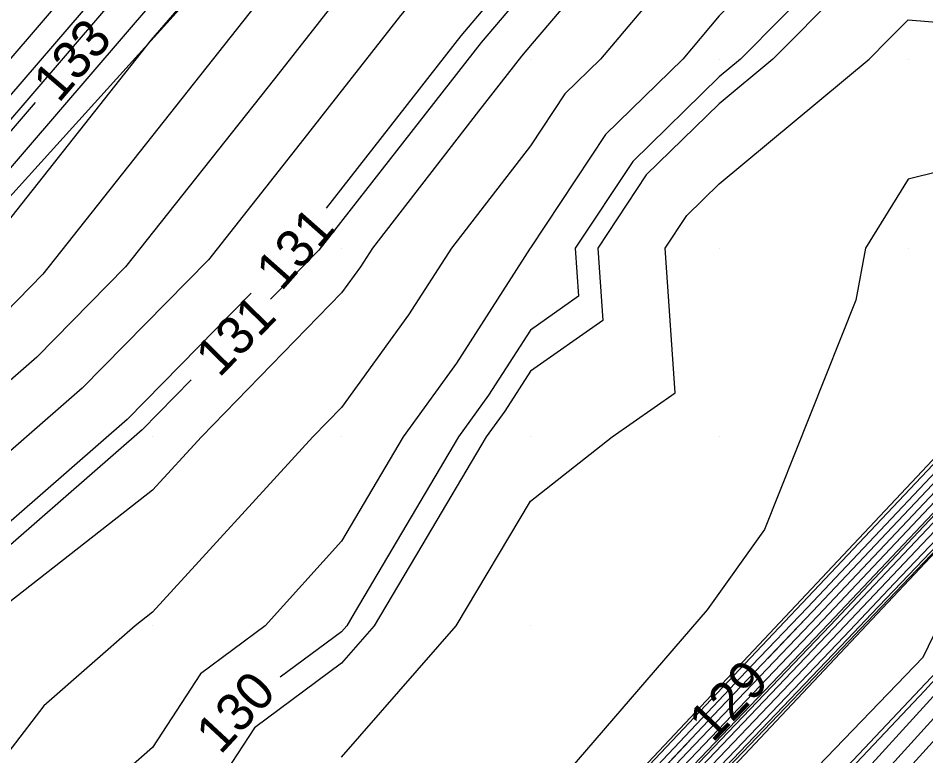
# Model space of a CAD drawing. Extents: x 2354170 to 2357230, y 866100 to 868290.
# Drawn here: x 2355572.86 to 2355620.91, y 866503.12 to 866542.18 of the extents above; entities that cross this region are included whole.
import ezdxf

# ---------------------------------------------------------------- set-up
doc = ezdxf.new("R2010")
doc.units = 0
for name, color, linetype in [('Default', 7, 'Continuous'), ('DTM Contours Major', 7, 'Continuous'), ('DTM Contours Major Text', 7, 'Continuous'), ('DTM Contours Minor', 7, 'Continuous'), ('DTM Contours Minor Text', 7, 'Continuous'), ('Exist DTM Breakline', 7, 'Continuous'), ('Exist DTM QL2 LIDAR Elevation Point', 7, 'Continuous'), ('Exist DTM Ridgeline', 7, 'Continuous'), ('PH Exist DTM Breakline', 7, 'Continuous')]:
    doc.layers.add(name, color=color, linetype=linetype)

msp = doc.modelspace()

# ---------------------------------------------------------------- linework, layer by layer
at = {"layer": 'Default'}
for points in [[(2355653.774, 866605.797), (2355646.466, 866601.884), (2355645.974, 866601.198), (2355641.562, 866592.179), (2355638.556, 866583.698), (2355636.696, 866580.564), (2355627.842, 866573.77), (2355620.928, 866568.232), (2355613.695, 866561.326), (2355607.556, 866554.499), (2355600.697, 866546.443), (2355596.301, 866541.245), (2355589.161, 866532.11)], [(2355701.428, 866592.842), (2355679.882, 866572.944), (2355679.467, 866572.558), (2355659.425, 866554.052), (2355657.639, 866552.343), (2355657.559, 866552.257), (2355657.273, 866551.951), (2355657.064, 866551.819), (2355638.45, 866532.362), (2355637.313, 866531.158), (2355619.239, 866512.251), (2355616.587, 866509.442), (2355599.704, 866491.766), (2355595.878, 866487.712), (2355595.789, 866487.598), (2355595.681, 866487.462), (2355580.019, 866467.366), (2355577.214, 866463.857), (2355560.757, 866442.714), (2355558.776, 866440.234), (2355541.456, 866417.953), (2355540.367, 866416.59), (2355522.108, 866393.067)], [(2355700.695, 866592.693), (2355682.208, 866575.619), (2355678.789, 866572.435), (2355659.554, 866554.675), (2355656.857, 866552.165), (2355639.98, 866534.523), (2355637.02, 866531.389), (2355621.036, 866514.667), (2355616.309, 866509.661), (2355601.419, 866494.072), (2355595.613, 866487.92), (2355595.536, 866487.82), (2355595.371, 866487.614), (2355581.597, 866469.94), (2355576.873, 866464.031), (2355562.38, 866445.411), (2355558.4, 866440.43), (2355543.127, 866420.783), (2355539.954, 866416.812), (2355523.833, 866396.042)], [(2355696.162, 866591.67), (2355674.718, 866571.701), (2355672.154, 866569.333), (2355653.057, 866551.564), (2355649.162, 866547.493), (2355635.264, 866532.775), (2355631.815, 866529.166), (2355614.642, 866510.975), (2355611.709, 866507.904), (2355594.027, 866489.17), (2355594.013, 866489.153), (2355593.51, 866488.524), (2355591.064, 866485.385), (2355574.823, 866465.069), (2355572.116, 866461.591), (2355556.144, 866441.608), (2355553.155, 866437.762), (2355537.476, 866418.139), (2355534.179, 866413.892), (2355518.819, 866394.663)], [(2355691.51, 866586.32), (2355676.075, 866571.946), (2355667.954, 866564.447), (2355654.324, 866551.765), (2355646.102, 866543.17), (2355635.85, 866532.313), (2355628.222, 866524.333), (2355615.198, 866510.537), (2355608.279, 866503.293), (2355594.556, 866488.754), (2355594.521, 866488.709), (2355594.131, 866488.221), (2355587.908, 866480.237), (2355575.506, 866464.723), (2355568.871, 866456.198), (2355556.896, 866441.215), (2355549.812, 866432.102), (2355538.302, 866417.697), (2355530.73, 866407.942)], [(2355616.738, 866583.789), (2355605.646, 866573.124), (2355595.36, 866563.573), (2355585.924, 866553.781), (2355583.147, 866551.24), (2355576.004, 866544.191), (2355568.29, 866535.201), (2355559.063, 866526.532), (2355551.867, 866519.182), (2355540.418, 866507.02), (2355535.858, 866501.606), (2355524.494, 866488.197)], [(2355617.944, 866583.618), (2355605.032, 866571.203), (2355596.833, 866563.589), (2355585.429, 866551.756), (2355583.326, 866549.831), (2355577.916, 866544.492), (2355568.274, 866533.256), (2355561.577, 866526.965), (2355551.305, 866516.472), (2355542.135, 866506.731), (2355534.501, 866497.668), (2355525.536, 866487.089)], [(2355689.185, 866583.644), (2355676.754, 866572.068), (2355665.854, 866562.004), (2355654.957, 866551.865), (2355644.571, 866541.008), (2355636.142, 866532.082), (2355626.425, 866521.917), (2355615.476, 866510.318), (2355606.564, 866500.988), (2355594.82, 866488.545), (2355594.774, 866488.487), (2355594.441, 866488.069), (2355586.331, 866477.662), (2355575.848, 866464.55), (2355567.248, 866453.501), (2355557.272, 866441.019), (2355548.141, 866429.272), (2355538.715, 866417.476), (2355529.006, 866404.967)], [(2355620.358, 866583.278), (2355603.803, 866567.361), (2355599.778, 866563.623), (2355584.438, 866547.705), (2355583.683, 866547.013), (2355581.739, 866545.095), (2355568.241, 866529.366), (2355566.606, 866527.83), (2355550.18, 866511.052), (2355545.568, 866506.153), (2355531.787, 866489.793), (2355527.618, 866484.872)], [(2355621.564, 866583.107), (2355603.189, 866565.439), (2355601.251, 866563.64), (2355583.943, 866545.679), (2355583.861, 866545.604), (2355583.651, 866545.397), (2355579.887, 866541.011), (2355569.781, 866528.244), (2355569.076, 866527.526), (2355568.348, 866526.891), (2355563.303, 866522.32), (2355549.618, 866508.342), (2355547.285, 866505.863), (2355530.431, 866485.855)], [(2355655.586, 866580.455), (2355657.729, 866572.256), (2355649.979, 866571.904), (2355648.227, 866570.006), (2355649.979, 866566.968), (2355656.47, 866566.496), (2355656.639, 866562.291), (2355672.14, 866569.809), (2355652.424, 866551.464), (2355650.693, 866549.655), (2355634.972, 866533.006), (2355633.612, 866531.583), (2355614.364, 866511.195), (2355613.424, 866510.21), (2355593.763, 866489.379), (2355593.759, 866489.375), (2355593.2, 866488.676), (2355592.642, 866487.959), (2355574.481, 866465.242), (2355573.739, 866464.288), (2355555.768, 866441.804)], [(2355645.455, 866580.006), (2355639.979, 866574.013), (2355634.57, 866570.006), (2355632.652, 866567.332), (2355629.979, 866566.646), (2355621.508, 866560.005), (2355620.713, 866559.271), (2355619.979, 866558.501), (2355612.508, 866550.005), (2355611.243, 866548.741), (2355609.978, 866547.462), (2355603.685, 866540.005), (2355601.809, 866538.175), (2355599.978, 866535.41), (2355595.793, 866530.005), (2355593.522, 866526.461), (2355589.978, 866521.558), (2355588.467, 866520.005), (2355579.978, 866510.724), (2355579.056, 866510.005), (2355574.213, 866505.77), (2355569.978, 866500.258)], [(2355639.979, 866578.723), (2355635.028, 866575.055), (2355629.514, 866570.824), (2355620.383, 866563.51), (2355617.302, 866560.568), (2355609.163, 866551.517), (2355600.071, 866540.838), (2355599.502, 866540.166), (2355597.226, 866537.253), (2355591.614, 866530.005), (2355590.975, 866529.008), (2355589.978, 866527.628), (2355582.558, 866520.005), (2355579.978, 866517.184), (2355570.769, 866510.005), (2355570.347, 866509.636), (2355569.978, 866509.156), (2355565.023, 866500.005)], [(2355521.082, 866382.067), (2355536.553, 866401.973), (2355539.806, 866406.05), (2355555, 866425.595), (2355558.566, 866430.057), (2355573.456, 866449.208), (2355577.367, 866454.094), (2355591.922, 866472.809), (2355594.431, 866475.939), (2355602.074, 866485.765), (2355617.884, 866502.498), (2355622.567, 866507.66), (2355638.824, 866524.87), (2355643.079, 866529.542), (2355659.686, 866547.128), (2355663.603, 866551.414), (2355668.54, 866556.643), (2355669.806, 866558.027), (2355688.419, 866574.607), (2355692.139, 866577.997)], [(2355525.32, 866386.528), (2355536.794, 866401.291), (2355544.288, 866410.683), (2355555.298, 866424.846), (2355563.315, 866434.88), (2355573.817, 866448.385), (2355582.411, 866459.125), (2355592.351, 866471.905), (2355597.749, 866478.639), (2355602.853, 866485.2), (2355613.411, 866496.374), (2355623.222, 866507.192), (2355634.852, 866519.504), (2355643.637, 866529.149), (2355656.11, 866542.357), (2355664.083, 866551.081), (2355667.928, 866555.153), (2355670.495, 866557.96), (2355685.147, 866571.012), (2355692.762, 866577.952)], [(2355684.533, 866578.294), (2355678.11, 866572.313), (2355661.654, 866557.118), (2355656.224, 866552.065), (2355641.51, 866536.685), (2355636.728, 866531.62), (2355622.832, 866517.084), (2355616.031, 866509.88), (2355603.134, 866496.377), (2355595.349, 866488.129), (2355595.282, 866488.042), (2355595.061, 866487.766), (2355583.175, 866472.514), (2355576.531, 866464.204), (2355564.003, 866448.107), (2355558.024, 866440.627), (2355544.798, 866423.612), (2355539.541, 866417.033), (2355525.557, 866399.017)], [(2355529.558, 866390.989), (2355537.035, 866400.609), (2355548.77, 866415.316), (2355555.596, 866424.097), (2355568.065, 866439.702), (2355574.177, 866447.562), (2355587.456, 866464.156), (2355592.779, 866471.001), (2355601.067, 866481.339), (2355603.632, 866484.636), (2355608.937, 866490.251), (2355623.878, 866506.723), (2355630.881, 866514.137), (2355644.195, 866528.755), (2355652.534, 866537.586), (2355664.562, 866550.748), (2355667.316, 866553.664), (2355671.183, 866557.893), (2355681.875, 866567.417), (2355693.385, 866577.907)], [(2355622.018, 866577.675), (2355606.482, 866562.843), (2355604.341, 866560.461), (2355601.948, 866557.651), (2355589.898, 866543.405), (2355586.435, 866538.974), (2355578.546, 866529.008), (2355573.854, 866524.23), (2355569.013, 866520.005), (2355554.309, 866506.684), (2355552.687, 866503.714), (2355549.374, 866500.057), (2355537.948, 866485.872), (2355535.185, 866482.122), (2355532.806, 866478.803), (2355529.6, 866475.792)], [(2355647.42, 866577.447), (2355640.551, 866570.006), (2355641.331, 866568.654), (2355639.979, 866568.685), (2355636.354, 866563.63), (2355629.979, 866561.995), (2355627.441, 866560.005), (2355623.559, 866556.425), (2355619.979, 866552.664), (2355617.64, 866550.005), (2355613.807, 866546.177), (2355609.978, 866542.302), (2355608.04, 866540.005), (2355603.959, 866536.025), (2355599.978, 866530.012), (2355599.973, 866530.005), (2355596.069, 866523.914), (2355593.244, 866520.005), (2355589.978, 866514.484), (2355585.933, 866510.005), (2355582.517, 866507.465), (2355579.978, 866503.565), (2355578.079, 866501.904)], [(2355626.17, 866576.716), (2355621.473, 866572.953), (2355610.089, 866562.085), (2355605.948, 866557.48), (2355601.323, 866552.047), (2355593.099, 866542.325), (2355587.793, 866535.535), (2355582.929, 866529.39), (2355576.243, 866522.582), (2355569.345, 866516.562), (2355559.704, 866507.827), (2355556.42, 866501.814), (2355549.713, 866494.412), (2355544.703, 866488.193), (2355539.749, 866481.469), (2355535.483, 866475.518), (2355529.735, 866470.121)], [(2355606.776, 866567.324), (2355602.876, 866563.601), (2355602.733, 866563.443), (2355602.574, 866563.256), (2355586.696, 866544.485), (2355585.076, 866542.412), (2355574.164, 866528.626), (2355571.465, 866525.878), (2355568.681, 866523.448), (2355549.373, 866505.956), (2355549.056, 866505.632), (2355549.002, 866505.574), (2355547.408, 866503.682), (2355539.413, 866493.757)], [(2355652.449, 866550.367), (2355647.632, 866545.331), (2355635.557, 866532.544), (2355630.019, 866526.75), (2355614.92, 866510.756), (2355609.994, 866505.599), (2355594.291, 866488.962), (2355594.267, 866488.931), (2355593.82, 866488.372), (2355589.486, 866482.811), (2355584.729, 866476.86)], [(2355622.676, 866546.995), (2355619.979, 866547.214), (2355616.372, 866543.612), (2355612.807, 866540.005), (2355609.978, 866537.649), (2355606.109, 866533.874), (2355603.547, 866530.005), (2355603.807, 866526.176), (2355599.978, 866523.493), (2355598.616, 866521.367), (2355597.632, 866520.005), (2355594.235, 866514.261), (2355591.703, 866510.005), (2355589.978, 866508.03), (2355585.375, 866504.608), (2355582.378, 866500.005), (2355579.978, 866497.214), (2355575.978, 866494.004), (2355573.717, 866490.005), (2355579.978, 866486.127), (2355589.782, 866486.512), (2355586.909, 866482.89)], [(2355589.978, 866503.049), (2355596.056, 866510.005), (2355599.978, 866516.6), (2355604.306, 866520.005), (2355607.641, 866522.343), (2355607.121, 866530.005), (2355608.259, 866531.724), (2355609.978, 866533.401), (2355617.907, 866540.005), (2355618.937, 866541.047), (2355619.979, 866542.088), (2355628.597, 866541.387)], [(2355573.754, 866537.717), (2355568.257, 866531.311), (2355564.091, 866527.397), (2355550.743, 866513.762), (2355543.852, 866506.442), (2355533.144, 866493.73), (2355526.577, 866485.981), (2355522.579, 866482.007), (2355512.437, 866469.044), (2355509.697, 866466.063), (2355507.46, 866463.01)], [(2355624.828, 866534.855), (2355619.979, 866533.652), (2355617.72, 866530.005), (2355617.212, 866527.238), (2355612.376, 866515.098), (2355609.332, 866510.853), (2355595.231, 866494.491)], [(2355585.196, 866527.618), (2355578.632, 866520.933), (2355569.677, 866513.119), (2355565.098, 866508.971), (2355560.472, 866500.499), (2355560.204, 866500.005), (2355560.122, 866499.861), (2355559.978, 866499.692), (2355551.287, 866490.005), (2355550.673, 866489.31), (2355549.978, 866488.504), (2355544.313, 866480.815), (2355538.161, 866472.233), (2355529.871, 866464.449), (2355527.314, 866460.649), (2355520.84, 866451.883)], [(2355628.772, 866523.834), (2355624.629, 866519.5), (2355615.753, 866510.099), (2355604.849, 866498.682), (2355595.085, 866488.337), (2355595.028, 866488.264), (2355594.751, 866487.917), (2355584.753, 866475.088), (2355576.189, 866464.377), (2355565.625, 866450.804), (2355563.535, 866448.189)], [(2355600.843, 866486.378), (2355605.885, 866492.889), (2355620.772, 866508.344), (2355625.68, 866518.452), (2355617.442, 866509.834), (2355616.865, 866509.222), (2355597.99, 866489.461), (2355596.142, 866487.503), (2355596.043, 866487.376), (2355595.991, 866487.311), (2355586.129, 866474.657)]]:
    msp.add_lwpolyline(points, dxfattribs=at)
at = {"layer": 'DTM Contours Major'}
msp.add_lwpolyline([(2355641.934, 866543.51), (2355636.144, 866537.574), (2355634.494, 866544.521), (2355634.506, 866550.005), (2355629.979, 866558.698), (2355625.457, 866554.527), (2355621.152, 866550.005), (2355621.156, 866548.828), (2355619.979, 866548.923), (2355615.517, 866544.467), (2355611.108, 866540.005), (2355609.978, 866539.065), (2355605.392, 866534.591), (2355602.356, 866530.005), (2355602.529, 866527.454), (2355599.978, 866525.666), (2355597.767, 866522.216), (2355596.169, 866520.005), (2355590.655, 866510.681), (2355590.252, 866510.005), (2355589.978, 866509.691), (2355586.736, 866507.281)], dxfattribs=at)
at = {"layer": 'DTM Contours Minor'}
for points in [[(2355703.92, 866656.087), (2355703.747, 866655.958), (2355698.954, 866652.668), (2355686.976, 866643.787), (2355681.558, 866639.609), (2355673.78, 866633.14), (2355665.156, 866625.129), (2355659.893, 866621.296), (2355656.485, 866617.342), (2355646.821, 866610.36), (2355639.962, 866604.294), (2355633.726, 866598.5), (2355631.52, 866596.501), (2355623.386, 866588.023), (2355618.749, 866583.505), (2355604.622, 866569.922), (2355597.814, 866563.6), (2355585.099, 866550.405), (2355583.445, 866548.892), (2355579.19, 866544.693), (2355568.263, 866531.96), (2355563.253, 866527.253), (2355557.151, 866521.019)], [(2355737.55, 866640.737), (2355736.703, 866640.046), (2355732.57, 866637.449), (2355722.285, 866627.74), (2355720.693, 866625.879), (2355711.658, 866617.708), (2355719.947, 866616.525), (2355722.696, 866615.87), (2355718.577, 866612.026), (2355718.005, 866611.497), (2355697.033, 866591.947), (2355693.836, 866588.995), (2355675.397, 866571.823), (2355670.054, 866566.89), (2355653.69, 866551.664), (2355647.632, 866545.331), (2355635.557, 866532.544), (2355630.019, 866526.75), (2355614.92, 866510.756), (2355612.548, 866508.273)], [(2355584.178, 866463.823), (2355591.636, 866473.411), (2355592.219, 866474.139), (2355601.555, 866486.141), (2355620.867, 866506.58), (2355622.131, 866507.973), (2355641.471, 866528.448), (2355642.706, 866529.804), (2355662.07, 866550.308), (2355663.283, 866551.635), (2355668.948, 866557.635), (2355669.347, 866558.071), (2355690.6, 866577.003), (2355691.723, 866578.027), (2355713.127, 866597.091), (2355714.104, 866597.98), (2355723.741, 866606.564)], [(2355638.2, 866580.308), (2355628.4, 866572.788), (2355620.746, 866566.658), (2355614.897, 866561.074), (2355608.092, 866553.505), (2355600.488, 866544.575), (2355597.368, 866540.885), (2355589.604, 866530.951), (2355588.772, 866529.9), (2355586.225, 866527.306)], [(2355612.562, 866572.849), (2355602.876, 866563.601), (2355602.733, 866563.443), (2355602.574, 866563.256), (2355586.696, 866544.485), (2355585.076, 866542.412), (2355574.164, 866528.626), (2355571.465, 866525.878), (2355568.681, 866523.448), (2355549.373, 866505.956), (2355549.056, 866505.632), (2355549.002, 866505.574), (2355547.408, 866503.682), (2355531.193, 866483.552)], [(2355652.226, 866548.261), (2355642.531, 866538.126), (2355636.532, 866531.774), (2355624.03, 866518.695), (2355615.846, 866510.026), (2355604.277, 866497.914), (2355595.173, 866488.268), (2355595.113, 866488.19), (2355594.854, 866487.867), (2355584.227, 866474.23), (2355576.303, 866464.319), (2355565.084, 866449.905), (2355557.773, 866440.757), (2355545.912, 866425.499), (2355539.266, 866417.18), (2355526.707, 866401), (2355522.783, 866396.088)], [(2355632.117, 866525.365), (2355618.041, 866510.64), (2355616.772, 866509.295), (2355598.561, 866490.229), (2355596.054, 866487.573), (2355595.958, 866487.45), (2355595.887, 866487.361), (2355578.967, 866465.65), (2355577.442, 866463.742), (2355559.676, 866440.916), (2355559.026, 866440.103), (2355546.295, 866423.726), (2355547.93, 866421.512), (2355538.097, 866408.23), (2355534.349, 866401.147), (2355518.37, 866380.179), (2355517.132, 866378.248), (2355513.56, 866372.859), (2355512.565, 866371.678), (2355510.971, 866369.307)], [(2355582.022, 866523.025), (2355579.429, 866520.384), (2355569.788, 866511.972), (2355566.896, 866509.352), (2355563.975, 866504.002), (2355561.81, 866500.005), (2355561.144, 866498.839), (2355559.978, 866497.472), (2355553.278, 866490.005), (2355551.73, 866488.252), (2355549.978, 866486.221), (2355545.834, 866480.597), (2355539.053, 866471.138), (2355529.916, 866462.559)], [(2355608.414, 866503.925), (2355594.291, 866488.962), (2355594.267, 866488.931), (2355593.82, 866488.372), (2355589.486, 866482.811), (2355575.164, 866464.896), (2355570.493, 866458.894), (2355556.52, 866441.411), (2355551.484, 866434.932), (2355537.889, 866417.918), (2355532.455, 866410.917), (2355519.272, 866394.415), (2355513.404, 866386.842), (2355500.672, 866370.9), (2355498.662, 866367.795), (2355494.338, 866360.719), (2355489.809, 866353.708), (2355485.431, 866346.53)]]:
    msp.add_lwpolyline(points, dxfattribs=at)
at = {"layer": 'Exist DTM Breakline'}
for points in [[(2355361.743, 866117.945), (2355394.044, 866183.657), (2355433.595, 866257.624), (2355503.452, 866369.345), (2355596.389, 866487.309), (2355657.482, 866552.264), (2355736.192, 866624.67), (2355827.155, 866697.764), (2355869.568, 866728.835), (2355917.569, 866765.212), (2355965.057, 866802.758)], [(2355368.426, 866114.283), (2355394.886, 866169.223), (2355434.213, 866246.388), (2355517.974, 866378.796), (2355601.384, 866486.265), (2355669.136, 866558.092), (2355738.686, 866620.007), (2355814.815, 866681.573), (2355823.796, 866686.804), (2355859.089, 866669.853), (2355910.743, 866643.967)]]:
    msp.add_lwpolyline(points, dxfattribs=at)
at = {"layer": 'Exist DTM QL2 LIDAR Elevation Point'}
for p, q in [((2355599.978, 866540.005), (2355599.978, 866540.005)), ((2355609.978, 866540.005), (2355609.978, 866540.005)), ((2355619.979, 866540.005), (2355619.979, 866540.005)), ((2355589.978, 866530.005), (2355589.978, 866530.005)), ((2355599.978, 866530.005), (2355599.978, 866530.005)), ((2355609.978, 866530.005), (2355609.978, 866530.005)), ((2355619.979, 866530.005), (2355619.979, 866530.005)), ((2355579.978, 866520.005), (2355579.978, 866520.005)), ((2355589.978, 866520.005), (2355589.978, 866520.005)), ((2355599.978, 866520.005), (2355599.978, 866520.005)), ((2355609.978, 866520.005), (2355609.978, 866520.005)), ((2355579.978, 866510.005), (2355579.978, 866510.005)), ((2355589.978, 866510.005), (2355589.978, 866510.005)), ((2355599.978, 866510.005), (2355599.978, 866510.005))]:
    msp.add_line(p, q, dxfattribs=at)
at = {"layer": 'Exist DTM Ridgeline'}
msp.add_lwpolyline([(2355359.213, 866119.331), (2355391.053, 866186.519), (2355431.025, 866258.601), (2355499.325, 866371.654), (2355593.685, 866489.44), (2355651.917, 866551.384), (2355734.914, 866627.002), (2355826.445, 866700.139), (2355852.871, 866722.788), (2355915.412, 866769.543), (2355965.686, 866805.255), (2355970.961, 866806.36)], dxfattribs=at)
at = {"layer": 'PH Exist DTM Breakline'}
msp.add_lwpolyline([(2355634.595, 866593.977), (2355622.628, 866582.957), (2355602.619, 866563.655), (2355583.883, 866545.433), (2355568.231, 866528.109), (2355549.043, 866505.567), (2355529.428, 866482.946), (2355512.195, 866464.306), (2355492.548, 866442.796), (2355476.559, 866425.573), (2355455.291, 866407.117), (2355440.252, 866391.603)], dxfattribs=at)

# ---------------------------------------------------------------- texts
at = {"layer": 'Default'}
for s, rotation, p in [('133', 49.3653, (2355575.005, 866537.639)), ('131', 48.5604, (2355586.787, 866527.669))]:
    msp.add_text(s, height=2, rotation=rotation, dxfattribs=at).set_placement(p)
at = {"layer": 'DTM Contours Major Text'}
msp.add_text('130', height=2, rotation=47.1809, dxfattribs=at).set_placement((2355583.567, 866503.137))
at = {"layer": 'DTM Contours Minor Text'}
for s, rotation, p in [('131', 45.5232, (2355583.502, 866523.105)), ('129', 46.4449, (2355609.633, 866503.766))]:
    msp.add_text(s, height=2, rotation=rotation, dxfattribs=at).set_placement(p)

doc.saveas('drawing.dxf')
